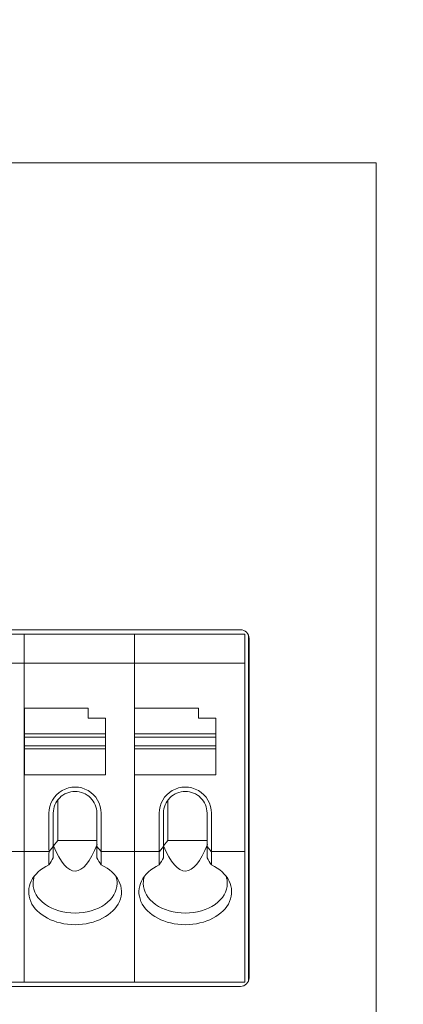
# Model space of a CAD drawing. Header units: millimetres. Extents: x -1114 to 1396, y -630 to 631.
# Tile 756 of 780: x 846 to 859, y 155 to 189. Entities that reach past the tile are written whole.
import ezdxf

# ---------------------------------------------------------------- set-up
doc = ezdxf.new("R2010")
doc.units = ezdxf.units.MM
doc.header["$MEASUREMENT"] = 0

msp = doc.modelspace()

# ---------------------------------------------------------------- linework, layer by layer
at = {"lineweight": 18}
for points, knots in [([(1038.9843, -629.7647), (1038.9843, -629.7647), (-1111.4882, -629.7647), (-1111.4882, -629.7647), (-1111.4882, -629.7647), (-1111.4882, -629.7647), (-1111.4882, 630.7883), (-1111.4882, 630.7883), (-1111.4882, 630.7883), (-1111.4882, 630.7883), (1038.9843, 630.7883), (1038.9843, 630.7883)], [0, 0, 0, 0, 0.3333333, 0.3333333, 0.3333333, 0.3333333, 0.6666667, 0.6666667, 0.6666667, 0.6666667, 1, 1, 1, 1]), ([(854.0183, 167.5137), (854.0183, 167.5933), (853.9867, 167.6696), (853.9305, 167.7259), (853.9305, 167.7259), (853.8742, 167.7821), (853.7979, 167.8137), (853.7183, 167.8137)], [0, 0, 0, 0, 0.5, 0.5, 0.5, 0.5, 1, 1, 1, 1]), ([(848.9151, 161.4898), (848.9151, 161.8114), (848.7435, 162.1085), (848.4651, 162.2693), (848.4651, 162.2693), (848.1866, 162.43), (847.8435, 162.43), (847.5651, 162.2693), (847.5651, 162.2693), (847.2866, 162.1085), (847.1151, 161.8114), (847.1151, 161.4898)], [0, 0, 0, 0, 0.3333333, 0.3333333, 0.3333333, 0.3333333, 0.6666667, 0.6666667, 0.6666667, 0.6666667, 1, 1, 1, 1]), ([(852.7183, 161.4898), (852.7183, 161.8114), (852.5468, 162.1085), (852.2683, 162.2693), (852.2683, 162.2693), (851.9899, 162.43), (851.6468, 162.43), (851.3683, 162.2693), (851.3683, 162.2693), (851.0899, 162.1085), (850.9183, 161.8114), (850.9183, 161.4898)], [0, 0, 0, 0, 0.3333333, 0.3333333, 0.3333333, 0.3333333, 0.6666667, 0.6666667, 0.6666667, 0.6666667, 1, 1, 1, 1]), ([(848.0151, 162.2398), (847.8162, 162.2398), (847.6254, 162.1608), (847.4847, 162.0202), (847.4847, 162.0202), (847.3441, 161.8795), (847.2651, 161.6888), (847.2651, 161.4898)], [0, 0, 0, 0, 0.5, 0.5, 0.5, 0.5, 1, 1, 1, 1]), ([(848.7651, 161.4898), (848.7651, 161.6888), (848.6861, 161.8795), (848.5454, 162.0202), (848.5454, 162.0202), (848.4047, 162.1608), (848.214, 162.2398), (848.0151, 162.2398)], [0, 0, 0, 0, 0.5, 0.5, 0.5, 0.5, 1, 1, 1, 1]), ([(851.8183, 162.2398), (851.6194, 162.2398), (851.4286, 162.1608), (851.288, 162.0202), (851.288, 162.0202), (851.1473, 161.8795), (851.0683, 161.6888), (851.0683, 161.4898)], [0, 0, 0, 0, 0.5, 0.5, 0.5, 0.5, 1, 1, 1, 1]), ([(852.5683, 161.4898), (852.5683, 161.6888), (852.4893, 161.8795), (852.3487, 162.0202), (852.3487, 162.0202), (852.208, 162.1608), (852.0172, 162.2398), (851.8183, 162.2398)], [0, 0, 0, 0, 0.5, 0.5, 0.5, 0.5, 1, 1, 1, 1]), ([(847.1151, 159.7104), (846.5344, 159.4311), (846.2792, 158.9167), (846.4859, 158.4421), (846.4859, 158.4421), (846.6926, 157.9675), (847.3128, 157.6436), (848.0151, 157.6436)], [0, 0, 0, 0, 0.5, 0.5, 0.5, 0.5, 1, 1, 1, 1]), ([(848.0151, 157.6436), (848.7174, 157.6436), (849.3375, 157.9675), (849.5442, 158.4421), (849.5442, 158.4421), (849.7509, 158.9167), (849.4957, 159.4311), (848.9151, 159.7104)], [0, 0, 0, 0, 0.5, 0.5, 0.5, 0.5, 1, 1, 1, 1]), ([(850.9183, 159.7104), (850.3377, 159.4311), (850.0825, 158.9167), (850.2892, 158.4421), (850.2892, 158.4421), (850.4958, 157.9675), (851.116, 157.6436), (851.8183, 157.6436)], [0, 0, 0, 0, 0.5, 0.5, 0.5, 0.5, 1, 1, 1, 1]), ([(851.8183, 157.6436), (852.5206, 157.6436), (853.1408, 157.9675), (853.3475, 158.4421), (853.3475, 158.4421), (853.5541, 158.9167), (853.299, 159.4311), (852.7183, 159.7104)], [0, 0, 0, 0, 0.5, 0.5, 0.5, 0.5, 1, 1, 1, 1]), ([(846.5651, 159.0664), (846.5651, 158.7945), (846.7178, 158.5337), (846.9898, 158.3414), (846.9898, 158.3414), (847.2617, 158.1491), (847.6305, 158.0411), (848.0151, 158.0411)], [0, 0, 0, 0, 0.5, 0.5, 0.5, 0.5, 1, 1, 1, 1]), ([(848.0151, 158.0411), (848.3996, 158.0411), (848.7684, 158.1491), (849.0404, 158.3414), (849.0404, 158.3414), (849.3123, 158.5337), (849.4651, 158.7945), (849.4651, 159.0664)], [0, 0, 0, 0, 0.5, 0.5, 0.5, 0.5, 1, 1, 1, 1]), ([(850.3683, 159.0664), (850.3683, 158.7945), (850.5211, 158.5337), (850.793, 158.3414), (850.793, 158.3414), (851.0649, 158.1491), (851.4338, 158.0411), (851.8183, 158.0411)], [0, 0, 0, 0, 0.5, 0.5, 0.5, 0.5, 1, 1, 1, 1]), ([(851.8183, 158.0411), (852.2029, 158.0411), (852.5717, 158.1491), (852.8436, 158.3414), (852.8436, 158.3414), (853.1156, 158.5337), (853.2683, 158.7945), (853.2683, 159.0664)], [0, 0, 0, 0, 0.5, 0.5, 0.5, 0.5, 1, 1, 1, 1])]:
    msp.add_open_spline(points, degree=3, knots=knots, dxfattribs=at)
for points in [[(802.1947, 183.9143), (802.1947, 183.9143), (858.4003, 183.9143), (858.4003, 183.9143)], [(858.4003, 183.9143), (858.4003, 183.9143), (802.1947, 183.9143), (802.1947, 183.9143)], [(858.4003, 183.9143), (858.4003, 183.9143), (858.4003, 181.9143), (858.4003, 181.9143)], [(858.4003, 181.9143), (858.4003, 181.9143), (858.4003, 131.9143), (858.4003, 131.9143)], [(853.7183, 167.8137), (853.7183, 167.8137), (806.8816, 167.8137), (806.8816, 167.8137)], [(842.4586, 167.6637), (842.4586, 167.6637), (846.2618, 167.6637), (846.2618, 167.6637)], [(846.2618, 167.6637), (846.2618, 167.6637), (842.4586, 167.6637), (842.4586, 167.6637)], [(846.2618, 167.6637), (846.2618, 167.6637), (850.0651, 167.6637), (850.0651, 167.6637)], [(846.2618, 167.614), (846.2618, 167.614), (846.2618, 167.6637), (846.2618, 167.6637)], [(846.2618, 167.614), (846.2618, 167.614), (846.2618, 167.6637), (846.2618, 167.6637)], [(850.0651, 167.6637), (850.0651, 167.6637), (846.2618, 167.6637), (846.2618, 167.6637)], [(846.2618, 166.7135), (846.2618, 166.7135), (846.2618, 167.614), (846.2618, 167.614)], [(846.2618, 166.7135), (846.2618, 166.7135), (846.2618, 167.614), (846.2618, 167.614)], [(850.0651, 167.6637), (850.0651, 167.6637), (853.8683, 167.6637), (853.8683, 167.6637)], [(850.0651, 167.614), (850.0651, 167.614), (850.0651, 167.6637), (850.0651, 167.6637)], [(853.8683, 167.6637), (853.8683, 167.6637), (850.0651, 167.6637), (850.0651, 167.6637)], [(850.0651, 167.614), (850.0651, 167.614), (850.0651, 167.6637), (850.0651, 167.6637)], [(850.0651, 166.7135), (850.0651, 166.7135), (850.0651, 167.614), (850.0651, 167.614)], [(850.0651, 166.7135), (850.0651, 166.7135), (850.0651, 167.614), (850.0651, 167.614)], [(853.8683, 167.614), (853.8683, 167.614), (853.8683, 167.6637), (853.8683, 167.6637)], [(853.8683, 166.7135), (853.8683, 166.7135), (853.8683, 167.614), (853.8683, 167.614)], [(854, 155.7105), (854, 155.7105), (854, 167.6168), (854, 167.6168)], [(854.0183, 167.5137), (854.0183, 167.5137), (854.0183, 155.8137), (854.0183, 155.8137)], [(842.4586, 166.6637), (842.4586, 166.6637), (846.2618, 166.6637), (846.2618, 166.6637)], [(846.2618, 166.5933), (846.2618, 166.5933), (846.2618, 166.7135), (846.2618, 166.7135)], [(846.2618, 166.5933), (846.2618, 166.5933), (846.2618, 166.7135), (846.2618, 166.7135)], [(846.2618, 166.6637), (846.2618, 166.6637), (850.0651, 166.6637), (850.0651, 166.6637)], [(846.2618, 160.2342), (846.2618, 160.2342), (846.2618, 166.5933), (846.2618, 166.5933)], [(846.2618, 160.2342), (846.2618, 160.2342), (846.2618, 166.5933), (846.2618, 166.5933)], [(850.0651, 166.5933), (850.0651, 166.5933), (850.0651, 166.7135), (850.0651, 166.7135)], [(850.0651, 166.5933), (850.0651, 166.5933), (850.0651, 166.7135), (850.0651, 166.7135)], [(850.0651, 166.6637), (850.0651, 166.6637), (853.8683, 166.6637), (853.8683, 166.6637)], [(850.0651, 160.2342), (850.0651, 160.2342), (850.0651, 166.5933), (850.0651, 166.5933)], [(850.0651, 160.2342), (850.0651, 160.2342), (850.0651, 166.5933), (850.0651, 166.5933)], [(853.8683, 166.5933), (853.8683, 166.5933), (853.8683, 166.7135), (853.8683, 166.7135)], [(853.8683, 160.2342), (853.8683, 160.2342), (853.8683, 166.5933), (853.8683, 166.5933)], [(848.4651, 165.1137), (848.4651, 165.1137), (846.2651, 165.1137), (846.2651, 165.1137)], [(846.2651, 165.1137), (846.2651, 165.1137), (846.2651, 164.2229), (846.2651, 164.2229)], [(848.4651, 164.7637), (848.4651, 164.7637), (848.4651, 165.1137), (848.4651, 165.1137)], [(852.2683, 165.1137), (852.2683, 165.1137), (850.0683, 165.1137), (850.0683, 165.1137)], [(850.0683, 165.1137), (850.0683, 165.1137), (850.0683, 164.2229), (850.0683, 164.2229)], [(852.2683, 164.7637), (852.2683, 164.7637), (852.2683, 165.1137), (852.2683, 165.1137)], [(849.0651, 164.7637), (849.0651, 164.7637), (848.4651, 164.7637), (848.4651, 164.7637)], [(849.0651, 164.2229), (849.0651, 164.2229), (849.0651, 164.7637), (849.0651, 164.7637)], [(852.8683, 164.7637), (852.8683, 164.7637), (852.2683, 164.7637), (852.2683, 164.7637)], [(852.8683, 164.2229), (852.8683, 164.2229), (852.8683, 164.7637), (852.8683, 164.7637)], [(846.2651, 164.2229), (846.2651, 164.2229), (846.2651, 164.1137), (846.2651, 164.1137)], [(846.2651, 164.2229), (846.2651, 164.2229), (849.0651, 164.2229), (849.0651, 164.2229)], [(846.2651, 163.8137), (846.2651, 163.8137), (846.2651, 164.1137), (846.2651, 164.1137)], [(846.2651, 164.1137), (846.2651, 164.1137), (849.0651, 164.1137), (849.0651, 164.1137)], [(849.0651, 164.2229), (849.0651, 164.2229), (849.0651, 164.1137), (849.0651, 164.1137)], [(849.0651, 164.1137), (849.0651, 164.1137), (849.0651, 163.8137), (849.0651, 163.8137)], [(850.0683, 164.2229), (850.0683, 164.2229), (850.0683, 164.1137), (850.0683, 164.1137)], [(850.0683, 164.2229), (850.0683, 164.2229), (852.8683, 164.2229), (852.8683, 164.2229)], [(850.0683, 163.8137), (850.0683, 163.8137), (850.0683, 164.1137), (850.0683, 164.1137)], [(850.0683, 164.1137), (850.0683, 164.1137), (852.8683, 164.1137), (852.8683, 164.1137)], [(852.8683, 164.2229), (852.8683, 164.2229), (852.8683, 164.1137), (852.8683, 164.1137)], [(852.8683, 164.1137), (852.8683, 164.1137), (852.8683, 163.8137), (852.8683, 163.8137)], [(846.2651, 163.8137), (846.2651, 163.8137), (846.2651, 163.7046), (846.2651, 163.7046)], [(849.0651, 163.8137), (849.0651, 163.8137), (846.2651, 163.8137), (846.2651, 163.8137)], [(846.2651, 163.7046), (846.2651, 163.7046), (846.2651, 162.8137), (846.2651, 162.8137)], [(849.0651, 163.7046), (849.0651, 163.7046), (846.2651, 163.7046), (846.2651, 163.7046)], [(849.0651, 163.8137), (849.0651, 163.8137), (849.0651, 163.7046), (849.0651, 163.7046)], [(849.0651, 163.7046), (849.0651, 163.7046), (849.0651, 162.8137), (849.0651, 162.8137)], [(850.0683, 163.8137), (850.0683, 163.8137), (850.0683, 163.7046), (850.0683, 163.7046)], [(852.8683, 163.8137), (852.8683, 163.8137), (850.0683, 163.8137), (850.0683, 163.8137)], [(850.0683, 163.7046), (850.0683, 163.7046), (850.0683, 162.8137), (850.0683, 162.8137)], [(852.8683, 163.7046), (852.8683, 163.7046), (850.0683, 163.7046), (850.0683, 163.7046)], [(852.8683, 163.8137), (852.8683, 163.8137), (852.8683, 163.7046), (852.8683, 163.7046)], [(852.8683, 163.7046), (852.8683, 163.7046), (852.8683, 162.8137), (852.8683, 162.8137)], [(849.0651, 162.8137), (849.0651, 162.8137), (846.2651, 162.8137), (846.2651, 162.8137)], [(852.8683, 162.8137), (852.8683, 162.8137), (850.0683, 162.8137), (850.0683, 162.8137)], [(847.4151, 161.9398), (847.4151, 161.9398), (847.4151, 160.5428), (847.4151, 160.5428)], [(851.2183, 161.9398), (851.2183, 161.9398), (851.2183, 160.5428), (851.2183, 160.5428)], [(847.1151, 161.4898), (847.1151, 161.4898), (847.1151, 160.2342), (847.1151, 160.2342)], [(847.2651, 160.3345), (847.2651, 160.3345), (847.2651, 161.4898), (847.2651, 161.4898)], [(848.7651, 161.4898), (848.7651, 161.4898), (848.7651, 160.3345), (848.7651, 160.3345)], [(848.9151, 160.2342), (848.9151, 160.2342), (848.9151, 161.4898), (848.9151, 161.4898)], [(850.9183, 161.4898), (850.9183, 161.4898), (850.9183, 160.2342), (850.9183, 160.2342)], [(851.0683, 160.3345), (851.0683, 160.3345), (851.0683, 161.4898), (851.0683, 161.4898)], [(852.5683, 161.4898), (852.5683, 161.4898), (852.5683, 160.3345), (852.5683, 160.3345)], [(852.7183, 160.2342), (852.7183, 160.2342), (852.7183, 161.4898), (852.7183, 161.4898)], [(847.2651, 160.3345), (847.2651, 160.3345), (847.1198, 160.1691), (847.1198, 160.1691)], [(847.2651, 159.9439), (847.2651, 159.9439), (847.2651, 160.3345), (847.2651, 160.3345)], [(847.2686, 160.3661), (847.2686, 160.3661), (847.4151, 160.5428), (847.4151, 160.5428)], [(847.2686, 160.3661), (847.7459, 159.1905), (848.3039, 159.2017), (848.7791, 160.41)], [(847.4151, 160.5428), (847.4151, 160.5428), (848.7651, 160.5428), (848.7651, 160.5428)], [(848.7651, 159.9439), (848.7651, 159.9439), (848.7651, 160.3345), (848.7651, 160.3345)], [(848.7651, 160.3345), (848.7651, 160.3345), (848.9104, 160.1691), (848.9104, 160.1691)], [(851.0683, 160.3345), (851.0683, 160.3345), (850.923, 160.1691), (850.923, 160.1691)], [(851.0683, 159.9439), (851.0683, 159.9439), (851.0683, 160.3345), (851.0683, 160.3345)], [(851.0718, 160.3661), (851.0718, 160.3661), (851.2183, 160.5428), (851.2183, 160.5428)], [(851.0718, 160.3661), (851.5492, 159.1905), (852.1071, 159.2017), (852.5824, 160.41)], [(851.2183, 160.5428), (851.2183, 160.5428), (852.5683, 160.5428), (852.5683, 160.5428)], [(852.5683, 159.9439), (852.5683, 159.9439), (852.5683, 160.3345), (852.5683, 160.3345)], [(852.5683, 160.3345), (852.5683, 160.3345), (852.7136, 160.1691), (852.7136, 160.1691)], [(846.2618, 160.1637), (846.2618, 160.1637), (845.1079, 160.1637), (845.1079, 160.1637)], [(846.2618, 160.114), (846.2618, 160.114), (846.2618, 160.2342), (846.2618, 160.2342)], [(846.2618, 160.114), (846.2618, 160.114), (846.2618, 160.2342), (846.2618, 160.2342)], [(846.2618, 160.1637), (846.2618, 160.1637), (847.119, 160.1637), (847.119, 160.1637)], [(846.2618, 155.7135), (846.2618, 155.7135), (846.2618, 160.114), (846.2618, 160.114)], [(846.2618, 155.7135), (846.2618, 155.7135), (846.2618, 160.114), (846.2618, 160.114)], [(847.1151, 160.2342), (847.1151, 160.2118), (847.1167, 160.1898), (847.1198, 160.1691)], [(847.1198, 160.1691), (847.1167, 160.1484), (847.1151, 160.1298), (847.1151, 160.114)], [(847.1151, 160.114), (847.1151, 160.114), (847.1151, 159.7104), (847.1151, 159.7104)], [(847.2651, 159.9439), (847.2151, 159.8668), (847.1651, 159.789), (847.1151, 159.7104)], [(848.9151, 159.7104), (848.865, 159.789), (848.815, 159.8668), (848.7651, 159.9439)], [(848.9104, 160.1691), (848.9135, 160.1898), (848.9151, 160.2118), (848.9151, 160.2342)], [(848.9104, 160.1691), (848.9135, 160.1484), (848.9151, 160.1298), (848.9151, 160.114)], [(850.0651, 160.1637), (850.0651, 160.1637), (848.9111, 160.1637), (848.9111, 160.1637)], [(848.9151, 160.114), (848.9151, 160.114), (848.9151, 159.7104), (848.9151, 159.7104)], [(850.0651, 160.114), (850.0651, 160.114), (850.0651, 160.2342), (850.0651, 160.2342)], [(850.0651, 160.114), (850.0651, 160.114), (850.0651, 160.2342), (850.0651, 160.2342)], [(850.0651, 160.1637), (850.0651, 160.1637), (850.9223, 160.1637), (850.9223, 160.1637)], [(850.0651, 155.7135), (850.0651, 155.7135), (850.0651, 160.114), (850.0651, 160.114)], [(850.0651, 155.7135), (850.0651, 155.7135), (850.0651, 160.114), (850.0651, 160.114)], [(850.9183, 160.2342), (850.9183, 160.2118), (850.9199, 160.1898), (850.923, 160.1691)], [(850.923, 160.1691), (850.9199, 160.1484), (850.9183, 160.1298), (850.9183, 160.114)], [(850.9183, 160.114), (850.9183, 160.114), (850.9183, 159.7104), (850.9183, 159.7104)], [(851.0683, 159.9439), (851.0184, 159.8668), (850.9684, 159.789), (850.9183, 159.7104)], [(852.7183, 159.7104), (852.6683, 159.789), (852.6183, 159.8668), (852.5683, 159.9439)], [(852.7136, 160.1691), (852.7167, 160.1898), (852.7183, 160.2118), (852.7183, 160.2342)], [(852.7136, 160.1691), (852.7167, 160.1484), (852.7183, 160.1298), (852.7183, 160.114)], [(853.8683, 160.1637), (853.8683, 160.1637), (852.7144, 160.1637), (852.7144, 160.1637)], [(852.7183, 160.114), (852.7183, 160.114), (852.7183, 159.7104), (852.7183, 159.7104)], [(853.8683, 160.114), (853.8683, 160.114), (853.8683, 160.2342), (853.8683, 160.2342)], [(853.8683, 155.7135), (853.8683, 155.7135), (853.8683, 160.114), (853.8683, 160.114)], [(846.6077, 159.3132), (846.5794, 159.2325), (846.5651, 159.1496), (846.5651, 159.0664)], [(849.4651, 159.0664), (849.4651, 159.1496), (849.4508, 159.2325), (849.4224, 159.3132)], [(850.411, 159.3132), (850.3826, 159.2325), (850.3683, 159.1496), (850.3683, 159.0664)], [(853.2683, 159.0664), (853.2683, 159.1496), (853.254, 159.2325), (853.2257, 159.3132)], [(846.2618, 155.6637), (846.2618, 155.6637), (842.4586, 155.6637), (842.4586, 155.6637)], [(842.4586, 155.6637), (842.4586, 155.6637), (846.2618, 155.6637), (846.2618, 155.6637)], [(846.2618, 155.6637), (846.2618, 155.6637), (846.2618, 155.7135), (846.2618, 155.7135)], [(846.2618, 155.6637), (846.2618, 155.6637), (846.2618, 155.7135), (846.2618, 155.7135)], [(850.0651, 155.6637), (850.0651, 155.6637), (846.2618, 155.6637), (846.2618, 155.6637)], [(846.2618, 155.6637), (846.2618, 155.6637), (850.0651, 155.6637), (850.0651, 155.6637)], [(850.0651, 155.6637), (850.0651, 155.6637), (850.0651, 155.7135), (850.0651, 155.7135)], [(850.0651, 155.6637), (850.0651, 155.6637), (850.0651, 155.7135), (850.0651, 155.7135)], [(853.8683, 155.6637), (853.8683, 155.6637), (850.0651, 155.6637), (850.0651, 155.6637)], [(850.0651, 155.6637), (850.0651, 155.6637), (853.8683, 155.6637), (853.8683, 155.6637)], [(853.7183, 155.5137), (853.884, 155.5137), (854.0183, 155.6481), (854.0183, 155.8137)], [(853.8683, 155.6637), (853.8683, 155.6637), (853.8683, 155.7135), (853.8683, 155.7135)], [(853.7183, 155.5137), (853.7183, 155.5137), (806.8816, 155.5137), (806.8816, 155.5137)]]:
    msp.add_open_spline(points, degree=3, dxfattribs=at)

doc.saveas('drawing.dxf')
